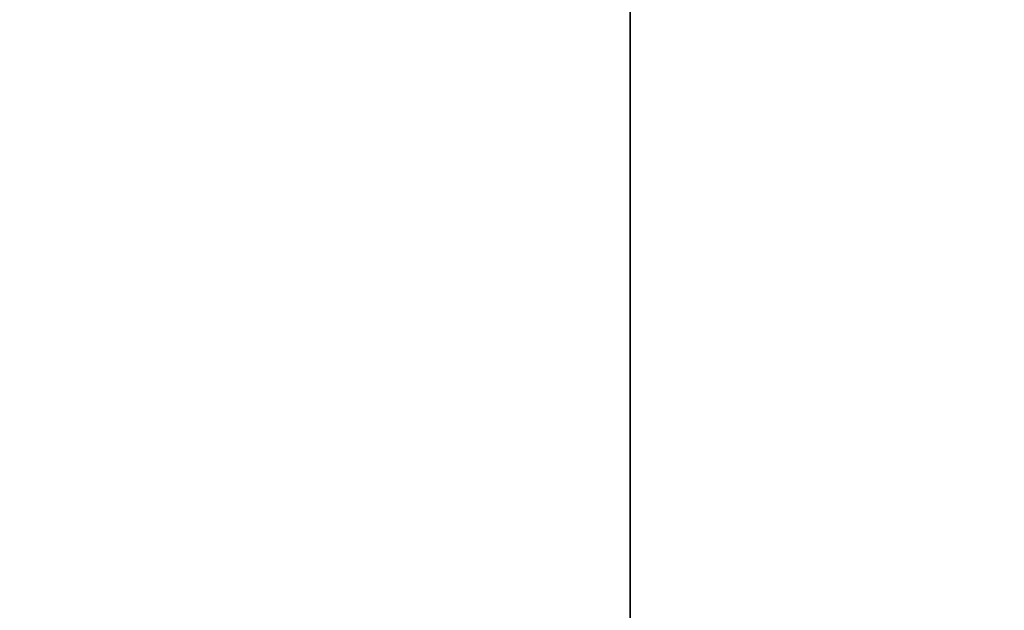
# Model space of a CAD drawing. Header units: millimetres. Extents: x -603 to 3703, y -115 to 249.
# Tile 477 of 656: x 928 to 1020, y 6 to 61. Entities that reach past the tile are written whole.
import ezdxf

# ---------------------------------------------------------------- set-up
doc = ezdxf.new("R2010")
doc.units = ezdxf.units.MM
doc.layers.add('152', color=7, linetype='Continuous', true_color=0xffffff)

# ---------------------------------------------------------------- blocks, each defined once
blk = doc.blocks.new('UG_SURFACE_002')
at = {"layer": '152', "color": 252, "linetype": 'Continuous', "lineweight": 35}
for points in [[(835, -13.4, -8.75), (835, 230.4, -8.75), (985, 230.4, -8.75), (985, -13.4, -8.75)], [(2165, -13.4, 2212.25), (2165, 230.4, 2212.25), (835, 230.4, 2212.25), (835, -13.4, 2212.25)], [(985, -13.4, -8.75), (985, 230.4, -8.75), (985, 230.4, 2062.25), (985, -13.4, 2062.25)], [(985, -13.4, 2062.25), (985, 230.4, 2062.25), (2015, 230.4, 2062.25), (2015, -13.4, 2062.25)]]:
    blk.add_3dface(points, dxfattribs=at)

msp = doc.modelspace()

# ---------------------------------------------------------------- linework, layer by layer
at = {"layer": '152', "color": 251, "linetype": 'Continuous', "lineweight": -3, "true_color": 0x636466}
for p, q in [((985, 230.4, 2062.25), (985, -13.4, 2062.25)), ((985, 230.4, -8.75), (985, -13.4, -8.75)), ((985, 230.4, 2062.25), (985, -13.4, 2062.25))]:
    msp.add_line(p, q, dxfattribs=at)

# ---------------------------------------------------------------- block references
msp.add_blockref('UG_SURFACE_002', (0, 0), dxfattribs=at)

doc.saveas('drawing.dxf')
